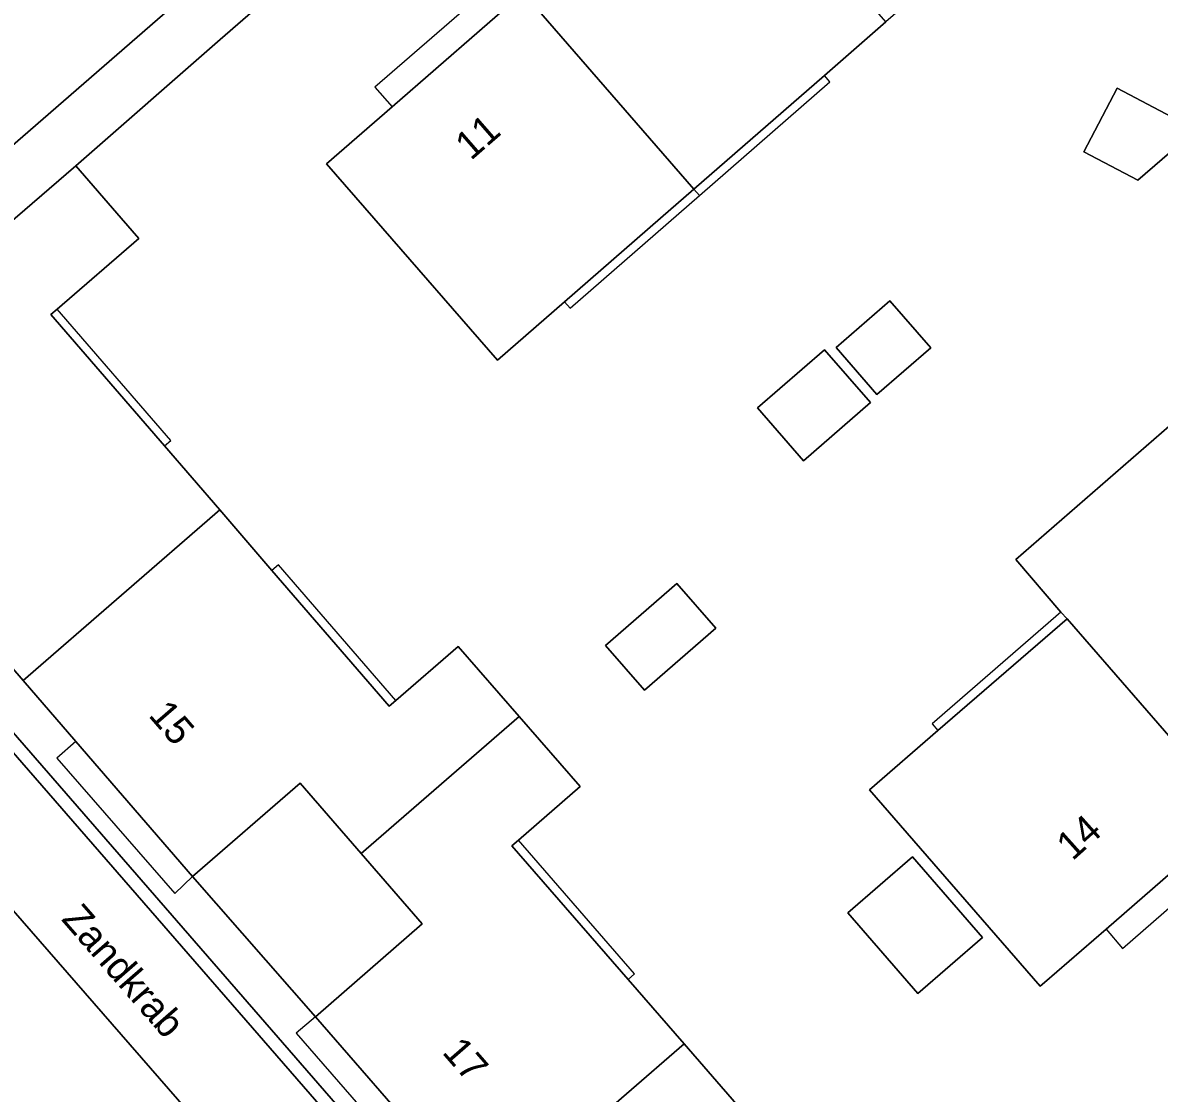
# Model space of a CAD drawing. Extents: x 155887 to 156869, y 383880 to 384678.
# Drawn here: x 156552.06 to 156592.23, y 384469.08 to 384506.91 of the extents above; entities that cross this region are included whole.
import ezdxf

# ---------------------------------------------------------------- set-up
doc = ezdxf.new("R2010")
doc.units = 0
for name, color, linetype in [('IMGEO_Erf', 7, 'Continuous'), ('IMGEO_Groenvoorziening', 7, 'Continuous'), ('IMGEO_Muur', 7, 'Continuous'), ('IMGEO_Openbare_ruimte_label', 7, 'Continuous'), ('IMGEO_Pand', 7, 'Continuous'), ('IMGEO_Pand_nummerreeks', 7, 'Continuous'), ('IMGEO_Pand_overbouw', 7, 'Continuous'), ('IMGEO_Rijbaan_lokaal_gesloten', 7, 'Continuous'), ('IMGEO_Rijbaan_lokaal_open', 7, 'Continuous'), ('IMGEO_Voetpad_open', 7, 'Continuous')]:
    doc.layers.add(name, color=color, linetype=linetype)

msp = doc.modelspace()

# ---------------------------------------------------------------- linework, layer by layer
at = {"layer": 'IMGEO_Erf'}
for points in [[(156600.092, 384541.944), (156559.036, 384506.31), (156553.941, 384501.852), (156555.542, 384500), (156556.165, 384499.28), (156553.285, 384496.791), (156553.058, 384496.595), (156557.07, 384491.953), (156559.027, 384489.689), (156560.871, 384487.555), (156565.02, 384482.755), (156565.247, 384482.951), (156567.458, 384484.862), (156569.61, 384482.388), (156571.763, 384479.912), (156569.58, 384478.015), (156569.354, 384477.818), (156573.457, 384473.1), (156575.437, 384470.823), (156577.294, 384468.687)], [(156593.968, 384516.86), (156589.362, 384512.85), (156584.816, 384508.892), (156582.571, 384506.937), (156580.396, 384505.044), (156575.782, 384501.028), (156574.602, 384500), (156571.213, 384497.05), (156568.839, 384494.983), (156564.47, 384500), (156562.797, 384501.921), (156565.117, 384503.941), (156569.747, 384507.972), (156574.35, 384511.979), (156576.535, 384513.881), (156578.697, 384515.764), (156583.327, 384519.794), (156587.922, 384523.795), (156590.123, 384525.711), (156592.27, 384527.58)], [(156594.999, 384478.919), (156590.35, 384474.879), (156588.17, 384472.985), (156588.021, 384472.856), (156581.987, 384479.801), (156584.403, 384481.901), (156588.978, 384485.843), (156588.747, 384486.072), (156587.157, 384487.937), (156593.932, 384493.823)]]:
    msp.add_lwpolyline(points, dxfattribs=at)
for points in [[(156591.471, 384501.34), (156589.562, 384502.343), (156590.742, 384504.59), (156593.533, 384503.124)], [(156580.81, 384495.427), (156582.71, 384497.081), (156584.153, 384495.423), (156582.254, 384493.769)], [(156578.032, 384493.293), (156580.399, 384495.354), (156582.024, 384493.488), (156579.657, 384491.427)], [(156572.665, 384484.897), (156575.185, 384487.09), (156576.559, 384485.511), (156574.038, 384483.318)], [(156562.412, 384471.781), (156566.185, 384475.063), (156564.026, 384477.546), (156561.866, 384480.029), (156558.059, 384476.739)], [(156583.704, 384472.597), (156581.224, 384475.452), (156583.508, 384477.437), (156585.988, 384474.581)]]:
    msp.add_lwpolyline(points, close=True, dxfattribs=at)
at = {"layer": 'IMGEO_Groenvoorziening'}
msp.add_lwpolyline([(156539.631, 384489.41), (156539.308, 384489.121), (156535.743, 384486.046), (156568.62, 384448.346), (156572.16, 384451.425), (156572.488, 384451.702)], close=True, dxfattribs=at)
at = {"layer": 'IMGEO_Muur'}
msp.add_lwpolyline([(156559.036, 384506.31), (156553.941, 384501.852)], dxfattribs=at)
at = {"layer": 'IMGEO_Pand'}
for points in [[(156582.571, 384506.937), (156576.535, 384513.881), (156574.35, 384511.979), (156569.747, 384507.972), (156575.782, 384501.028), (156580.396, 384505.044)], [(156575.782, 384501.028), (156569.747, 384507.972), (156565.117, 384503.941), (156562.797, 384501.921), (156564.47, 384500), (156568.839, 384494.983), (156571.213, 384497.05), (156574.602, 384500)], [(156593.533, 384503.124), (156590.742, 384504.59), (156589.562, 384502.343), (156591.471, 384501.34)], [(156552.076, 384483.662), (156559.027, 384489.689), (156557.07, 384491.953), (156553.058, 384496.595), (156553.285, 384496.791), (156556.165, 384499.28), (156555.542, 384500), (156553.941, 384501.852), (156551.798, 384500), (156547.85, 384496.588), (156550.011, 384494.087), (156547.529, 384491.942), (156546.035, 384490.651), (156550.167, 384485.87)], [(156580.81, 384495.427), (156582.254, 384493.769), (156584.153, 384495.423), (156582.71, 384497.081)], [(156578.032, 384493.293), (156579.657, 384491.427), (156582.024, 384493.488), (156580.399, 384495.354)], [(156595.754, 384491.763), (156593.932, 384493.823), (156587.157, 384487.937), (156588.747, 384486.072), (156588.978, 384485.843), (156594.999, 384478.919), (156596.557, 384477.127), (156599.215, 384479.438), (156598.246, 384480.552), (156597.658, 384481.229), (156599.577, 384482.896), (156601.789, 384484.818)], [(156569.61, 384482.388), (156567.458, 384484.862), (156565.247, 384482.951), (156565.02, 384482.755), (156560.871, 384487.555), (156559.027, 384489.689), (156552.076, 384483.662), (156553.94, 384481.505), (156558.059, 384476.739), (156561.866, 384480.029), (156564.026, 384477.546)], [(156572.665, 384484.897), (156574.038, 384483.318), (156576.559, 384485.511), (156575.185, 384487.09)], [(156588.978, 384485.843), (156584.403, 384481.901), (156581.987, 384479.801), (156588.021, 384472.856), (156588.17, 384472.985), (156590.35, 384474.879), (156594.999, 384478.919)], [(156568.487, 384464.796), (156573.397, 384469.054), (156575.437, 384470.823), (156573.457, 384473.1), (156569.354, 384477.818), (156569.58, 384478.015), (156571.763, 384479.912), (156569.61, 384482.388), (156564.026, 384477.546), (156566.185, 384475.063), (156562.412, 384471.781), (156566.57, 384467)], [(156583.704, 384472.597), (156585.988, 384474.581), (156583.508, 384477.437), (156581.224, 384475.452)], [(156568.487, 384464.796), (156570.373, 384462.626), (156574.513, 384457.866), (156581.455, 384463.903), (156577.294, 384468.687), (156575.437, 384470.823), (156573.397, 384469.054)]]:
    msp.add_lwpolyline(points, close=True, dxfattribs=at)
at = {"layer": 'IMGEO_Pand_overbouw'}
for points in [[(156565.117, 384503.941), (156569.747, 384507.972), (156569.147, 384508.662), (156564.511, 384504.626)], [(156575.782, 384501.028), (156575.979, 384500.802), (156580.593, 384504.818), (156580.396, 384505.044)], [(156575.782, 384501.028), (156574.602, 384500), (156571.213, 384497.05), (156571.41, 384496.824), (156575.979, 384500.802)], [(156553.285, 384496.791), (156553.058, 384496.595), (156557.07, 384491.953), (156557.297, 384492.149)], [(156560.871, 384487.555), (156565.02, 384482.755), (156565.247, 384482.951), (156561.098, 384487.751)], [(156584.403, 384481.901), (156588.978, 384485.843), (156588.747, 384486.072), (156584.206, 384482.127)], [(156553.94, 384481.505), (156553.267, 384480.917), (156557.444, 384476.135), (156558.059, 384476.739)], [(156594.999, 384478.919), (156590.35, 384474.879), (156590.927, 384474.198), (156595.587, 384478.243)], [(156569.58, 384478.015), (156569.354, 384477.818), (156573.457, 384473.1), (156573.683, 384473.297)], [(156562.412, 384471.781), (156561.725, 384471.204), (156565.902, 384466.409), (156566.57, 384467)]]:
    msp.add_lwpolyline(points, close=True, dxfattribs=at)
at = {"layer": 'IMGEO_Rijbaan_lokaal_gesloten'}
for points in [[(156439.179, 384404.792), (156499.799, 384457.474), (156505.044, 384462.031), (156537.12, 384489.907), (156542.423, 384494.515), (156548.734, 384500), (156610.793, 384553.92), (156611.637, 384554.62), (156621.131, 384562.11), (156618.279, 384565.679), (156616.394, 384563.892), (156609.964, 384557.948), (156608.807, 384556.844), (156600.688, 384549.796), (156599.206, 384548.488), (156545.489, 384501.892), (156543.317, 384500), (156538.047, 384495.41), (156524.469, 384483.595), (156522.19, 384481.631), (156500, 384462.343), (156436.569, 384407.23)], [(156575.225, 384454.088), (156542.387, 384491.846)], [(156539.631, 384489.41), (156572.488, 384451.702)]]:
    msp.add_lwpolyline(points, dxfattribs=at)
at = {"layer": 'IMGEO_Rijbaan_lokaal_open'}
msp.add_lwpolyline([(156542.736, 384492.154), (156542.387, 384491.846), (156575.225, 384454.088), (156575.541, 384454.364), (156575.214, 384454.792)], close=True, dxfattribs=at)
at = {"layer": 'IMGEO_Voetpad_open'}
for points in [[(156600.092, 384541.944), (156601.584, 384543.239), (156608.881, 384549.588), (156609.116, 384549.793), (156616.055, 384555.821), (156617.639, 384557.197), (156621.881, 384560.861), (156621.414, 384561.717), (156621.131, 384562.11), (156611.637, 384554.62), (156610.793, 384553.92), (156548.734, 384500), (156542.423, 384494.515)], [(156542.387, 384491.846), (156542.736, 384492.154), (156543.883, 384493.141), (156545.364, 384494.43), (156547.85, 384496.588), (156551.798, 384500), (156553.941, 384501.852), (156559.036, 384506.31), (156600.092, 384541.944)]]:
    msp.add_lwpolyline(points, dxfattribs=at)
msp.add_lwpolyline([(156550.167, 384485.87), (156546.035, 384490.651), (156543.883, 384493.141), (156542.736, 384492.154), (156575.214, 384454.792), (156575.541, 384454.364), (156576.616, 384455.306), (156574.513, 384457.866), (156570.373, 384462.626), (156568.487, 384464.796), (156566.57, 384467), (156562.412, 384471.781), (156558.059, 384476.739), (156553.94, 384481.505), (156552.076, 384483.662)], close=True, dxfattribs=at)

# ---------------------------------------------------------------- texts
at = {"layer": 'IMGEO_Openbare_ruimte_label'}
msp.add_text('Zandkrab', height=1, rotation=311.0674, dxfattribs=at).set_placement((156553.401, 384475.212))
at = {"layer": 'IMGEO_Pand_nummerreeks'}
for s, rotation, p in [('11', 41.0423, (156567.901, 384502.015)), ('15', 310.8365, (156556.478, 384482.421)), ('14', 41.8901, (156589.162, 384477.265)), ('17', 311.0114, (156566.856, 384470.511))]:
    msp.add_text(s, height=1, rotation=rotation, dxfattribs=at).set_placement(p)

doc.saveas('drawing.dxf')
